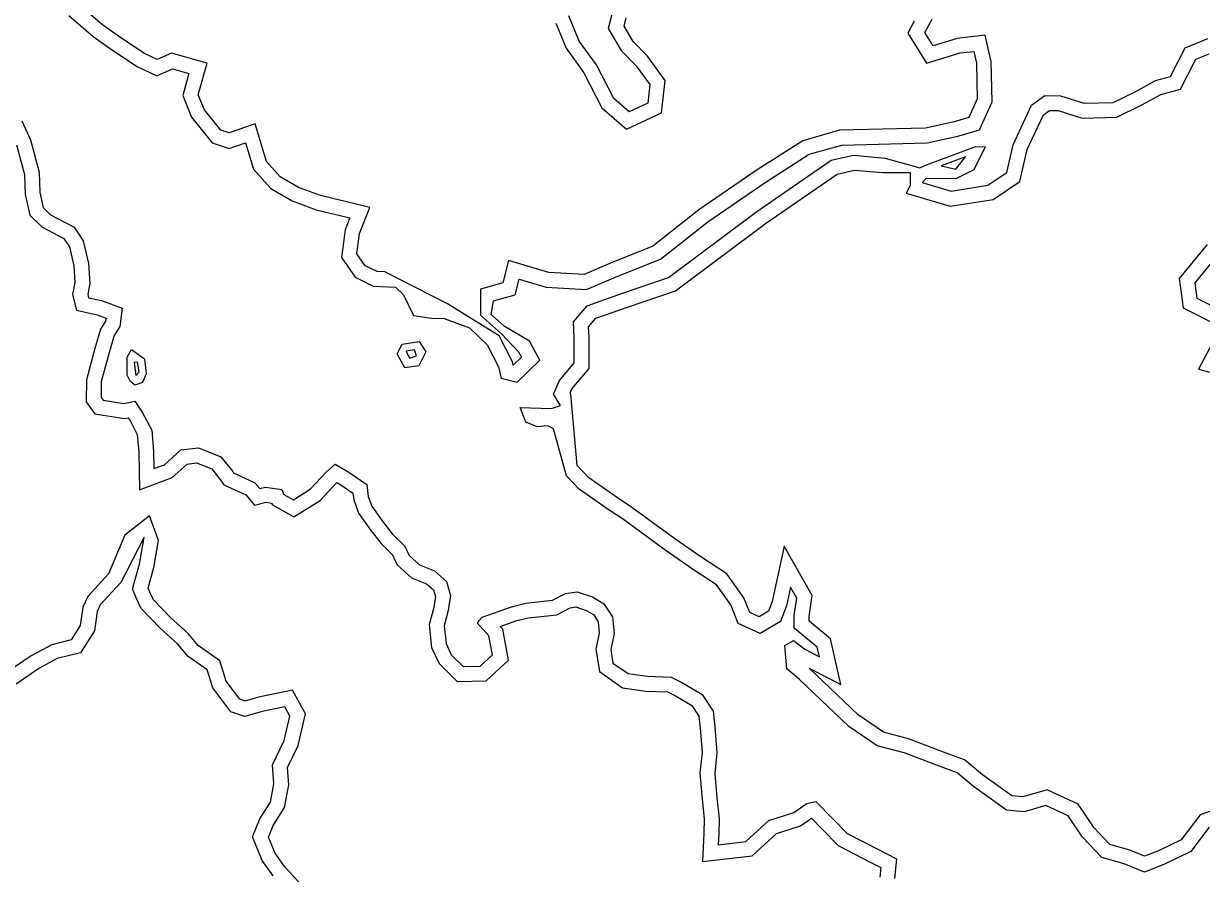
# Model space of a CAD drawing. Extents: x 2160437 to 2172832, y 205694 to 212444.
# Drawn here: x 2165250.2 to 2165488.9, y 209107.4 to 209279.6 of the extents above; entities that cross this region are included whole.
import ezdxf

# ---------------------------------------------------------------- set-up
doc = ezdxf.new("R2010")
doc.units = 0
for name, color, linetype in [('RD_EX_H2O', 7, 'Continuous'), ('RD_EX_VEG_ShrubLine', 7, 'Continuous'), ('RD_EX_VEG_TreeLine', 7, 'Continuous')]:
    doc.layers.add(name, color=color, linetype=linetype)

msp = doc.modelspace()

# ---------------------------------------------------------------- linework, layer by layer
at = {"layer": 'RD_EX_H2O'}
for points in [[(2165259.41, 209281.21), (2165264.34, 209276.97), (2165268.2, 209274.21), (2165273.26, 209270.87), (2165277.23, 209268.97), (2165280.4, 209270.38), (2165283.71, 209269.45), (2165282.45, 209264.97), (2165284.26, 209260.57), (2165288.4, 209255.37), (2165291.87, 209254.28), (2165295.19, 209255.4), (2165296.78, 209250.1), (2165300.31, 209246.17), (2165304.64, 209243.66), (2165309.52, 209241.85), (2165316.32, 209240.19), (2165315.39, 209237.79), (2165314.61, 209232.14), (2165317.42, 209228.16), (2165321.08, 209226.35), (2165325.54, 209226.19), (2165327.16, 209224.6), (2165329.24, 209220.41), (2165332.87, 209219.88), (2165335.44, 209219.83), (2165340.55, 209217.93), (2165344.16, 209214.5), (2165346.44, 209210.04), (2165346.96, 209207.72), (2165350.21, 209206.95), (2165354.8, 209211.36), (2165352.71, 209215.25), (2165347.59, 209218.25), (2165344.96, 209220.6), (2165345.43, 209223.39), (2165349.83, 209224.61), (2165350.62, 209227.81), (2165356.12, 209226.18), (2165364.3, 209225.68), (2165370.3, 209228.24), (2165379.26, 209231.84), (2165388.84, 209239.39), (2165400.49, 209247.4), (2165409.37, 209253.08), (2165415.98, 209254.96), (2165433.3, 209255.39), (2165439.54, 209256.75), (2165443.92, 209258.03), (2165446.45, 209263.72), (2165446.27, 209271.89), (2165445.06, 209277.24), (2165439.35, 209276.55), (2165434.51, 209275.07), (2165432.84, 209277.77), (2165434.28, 209280.49)], [(2165369.58, 209282.22), (2165368.68, 209278.57), (2165371.32, 209274.08), (2165374.32, 209271.02), (2165377.08, 209267.2), (2165376.69, 209263.47), (2165372.91, 209261.7), (2165369.79, 209264.4), (2165366.27, 209271.19), (2165362.78, 209276.01), (2165360.72, 209281.11)], [(2165490.45, 209116.77), (2165486.75, 209111.82), (2165481.26, 209109.18), (2165477.31, 209107.66), (2165473.2, 209109.35), (2165468.72, 209110.61), (2165464.78, 209114.73), (2165461.89, 209119.06), (2165457.37, 209121.16), (2165452.97, 209119.84), (2165449.36, 209120.22), (2165442.66, 209124.97), (2165439.36, 209127.75), (2165436.12, 209128.96), (2165428.62, 209131.8), (2165423.18, 209133.26), (2165417.42, 209137.19), (2165407.44, 209146.71), (2165404.83, 209148.82), (2165404.49, 209153.57), (2165406.21, 209154.57), (2165408.48, 209152.84), (2165411.47, 209151.28), (2165411.02, 209153.25), (2165406.35, 209157.05), (2165406.37, 209159.64), (2165406.88, 209163.14), (2165405.6, 209165.38), (2165404.79, 209161.61), (2165403.61, 209158.45), (2165399.49, 209156.02), (2165395.01, 209158.01), (2165393.52, 209161.8), (2165390.6, 209165.87), (2165385.77, 209169.02), (2165380.42, 209172.72), (2165371.75, 209179.07), (2165368.88, 209180.98), (2165362.81, 209185.22), (2165360.2, 209187.93), (2165357.57, 209197.46), (2165356.43, 209198.05), (2165354.26, 209197.88), (2165351.95, 209198.82), (2165350.81, 209201.78), (2165357.18, 209201.58), (2165359.03, 209202.17), (2165357.57, 209204.5), (2165358.78, 209207.23), (2165361.78, 209210.81), (2165361.79, 209215.94), (2165361.62, 209219.14), (2165364.39, 209222.41), (2165371.56, 209224.95), (2165380.88, 209228.12), (2165398.8, 209241.46), (2165413.83, 209251.87), (2165418.34, 209252.91), (2165424.76, 209252.33), (2165431.84, 209250.36), (2165433.13, 209250.92), (2165443.16, 209254.69), (2165445.06, 209254.57), (2165442.77, 209249.91), (2165439.1, 209248.09), (2165433.09, 209248.17), (2165432.29, 209247.39), (2165438.19, 209245.63), (2165445.57, 209246.8), (2165449.41, 209249.41), (2165450.71, 209255.01), (2165454.47, 209263.06), (2165457.14, 209264.97), (2165460.3, 209264.92), (2165465.09, 209263.43), (2165471.01, 209263.57), (2165475.43, 209265.74), (2165479.53, 209268.01), (2165482.58, 209268.83), (2165485.58, 209274.68), (2165490.14, 209276.56)], [(2165249.84, 209259.86), (2165251.63, 209256.02), (2165253.38, 209249.43), (2165253.51, 209245.33), (2165254.21, 209242.29), (2165255.7, 209240.85), (2165260.48, 209238.32), (2165262.28, 209235.52), (2165263.38, 209230.95), (2165263.64, 209226.92), (2165263.22, 209224.75), (2165263.4, 209224.03), (2165265.99, 209223.43), (2165270.19, 209221.93), (2165269.72, 209218.22), (2165268.54, 209216.39), (2165267.55, 209212.92), (2165265.96, 209207), (2165265.92, 209203.83), (2165266.33, 209203.24), (2165270.54, 209202.59), (2165272.75, 209203.07), (2165274.27, 209200.85)], [(2165491.57, 209231.94), (2165487.52, 209227.02), (2165487.92, 209223.93), (2165493.17, 209221.33)], [(2165274.27, 209200.85), (2165276.18, 209197.18), (2165276.54, 209192.89), (2165276.63, 209189.4), (2165278.75, 209190.18), (2165282.08, 209193.19), (2165285.69, 209193.64), (2165290.19, 209191.82), (2165292.58, 209188.8), (2165292.78, 209188.53), (2165297.07, 209186.53), (2165298.09, 209185.35), (2165299.21, 209185.63), (2165302.54, 209185.15), (2165302.97, 209184.18), (2165304.9, 209183.1), (2165308.37, 209185.28), (2165311.59, 209188.75), (2165313.38, 209190.32), (2165316.13, 209188.65), (2165319.76, 209186.17), (2165320.05, 209183.77), (2165320.76, 209181.77), (2165322.86, 209178.84), (2165324.91, 209176.2), (2165327.44, 209173.72), (2165328.33, 209171.82), (2165330.46, 209169.88), (2165333.47, 209168.67), (2165335.92, 209166.54), (2165336.7, 209163.69), (2165336.27, 209160.66), (2165335.44, 209157.57), (2165335.83, 209153.95), (2165336.88, 209151.71), (2165339.31, 209149.31), (2165342.74, 209149.38), (2165345.22, 209151.68), (2165344.51, 209155.5), (2165342.14, 209158.14), (2165343.11, 209159.3), (2165349.31, 209161.49), (2165352.01, 209162.16), (2165357.36, 209162.73), (2165360.01, 209164.1), (2165362.35, 209164.47), (2165365.48, 209163.44), (2165367.81, 209162.04), (2165369.57, 209159.35), (2165369.89, 209155.98), (2165369.22, 209152.74), (2165369.64, 209150), (2165372.7, 209147.88), (2165376.59, 209147.33), (2165381.41, 209147.14), (2165383.88, 209145.95), (2165387.72, 209143.65), (2165389.94, 209140.26), (2165390.26, 209137.11), (2165390.69, 209131.84), (2165390.25, 209127.67), (2165390.68, 209122.71), (2165391.14, 209118.55), (2165391.06, 209115.41), (2165390.94, 209113.19), (2165396.54, 209113.83), (2165401.22, 209118.12), (2165406.31, 209119.76), (2165408.94, 209121.59), (2165410.74, 209121.97), (2165414.25, 209118.41), (2165417.1, 209115.51), (2165423.15, 209112.36), (2165427.07, 209110.35), (2165426.67, 209106.39)], [(2165300.78, 209106.88), (2165298.54, 209110.01), (2165296.61, 209114.78), (2165298.11, 209118.47), (2165300.25, 209121.84), (2165300.93, 209125.53), (2165300.67, 209129.42), (2165303.02, 209134.32), (2165304.18, 209139.26), (2165303.14, 209141.13), (2165298.54, 209140.18), (2165295.06, 209139.18), (2165292.21, 209140.13), (2165288.59, 209144.97), (2165287.44, 209148.61), (2165283.57, 209151.37), (2165281.42, 209153.88), (2165277.89, 209157.08), (2165274.03, 209161.07), (2165273.02, 209163.2), (2165272.3, 209165.06), (2165273.69, 209170.03), (2165274.64, 209175.52), (2165269.92, 209166.34), (2165265.74, 209161.84), (2165265.13, 209160.48), (2165264.57, 209156.55), (2165261.72, 209152.09), (2165257.02, 209150.91), (2165253.3, 209148.88), (2165248.69, 209145.76)]]:
    msp.add_lwpolyline(points, dxfattribs=at)
for points in [[(2165326.94, 209214.61), (2165330.37, 209215.18), (2165331.73, 209213.03), (2165330.32, 209210.25), (2165327.44, 209209.8), (2165325.88, 209212.63)], [(2165271.17, 209208.31), (2165271.18, 209211.99), (2165272.05, 209213.55), (2165274.74, 209211.63), (2165275.03, 209208.6), (2165274.31, 209206.87), (2165272.77, 209206.28), (2165271.84, 209207.15)]]:
    msp.add_lwpolyline(points, close=True, dxfattribs=at)
at = {"layer": 'RD_EX_VEG_ShrubLine'}
for points in [[(2165248.81, 209255), (2165250.4, 209248.99), (2165250.53, 209244.94), (2165251.49, 209240.75), (2165253.93, 209238.4), (2165258.39, 209236.04), (2165259.49, 209234.33), (2165260.41, 209230.5), (2165260.63, 209227.12), (2165260.15, 209224.66), (2165260.94, 209221.53), (2165265.14, 209220.54), (2165266.92, 209219.91), (2165266.83, 209219.27), (2165265.78, 209217.64), (2165264.66, 209213.72), (2165262.96, 209207.41), (2165262.91, 209202.91), (2165264.62, 209200.47), (2165270.63, 209199.55), (2165271.41, 209199.71), (2165271.79, 209199.16), (2165273.24, 209196.33), (2165273.54, 209192.72), (2165273.73, 209185.13), (2165280.33, 209187.57), (2165283.39, 209190.33), (2165285.28, 209190.56), (2165288.33, 209189.33), (2165290.19, 209186.98), (2165290.81, 209186.14), (2165295.22, 209184.09), (2165297.02, 209182), (2165299.36, 209182.58), (2165300.48, 209182.41), (2165300.64, 209182.05), (2165304.98, 209179.61), (2165310.3, 209182.95), (2165313.69, 209186.6), (2165313.7, 209186.61), (2165314.5, 209186.12), (2165316.94, 209184.46), (2165317.11, 209183.08), (2165318.07, 209180.37), (2165320.46, 209177.04), (2165322.67, 209174.2), (2165324.95, 209171.96), (2165325.86, 209170.01), (2165328.84, 209167.29), (2165331.88, 209166.08), (2165333.27, 209164.87), (2165333.65, 209163.5), (2165333.32, 209161.26), (2165332.4, 209157.81), (2165332.9, 209153.13), (2165334.39, 209149.95), (2165338.1, 209146.29), (2165343.95, 209146.4), (2165348.47, 209150.61), (2165347.31, 209156.87), (2165346.81, 209157.43), (2165350.17, 209158.62), (2165352.53, 209159.2), (2165358.23, 209159.81), (2165360.95, 209161.21), (2165362.1, 209161.39), (2165364.23, 209160.69), (2165365.68, 209159.82), (2165366.66, 209158.33), (2165366.86, 209156.15), (2165366.18, 209152.81), (2165366.88, 209148.28), (2165371.57, 209145), (2165376.32, 209144.33), (2165380.67, 209144.16), (2165382.45, 209143.3), (2165385.59, 209141.43), (2165387.03, 209139.23), (2165387.28, 209136.84), (2165387.68, 209131.87), (2165387.23, 209127.7), (2165387.69, 209122.41), (2165388.14, 209118.42), (2165388.06, 209115.53), (2165387.75, 209109.8), (2165397.85, 209110.96), (2165402.76, 209115.46), (2165407.66, 209117.04), (2165409.87, 209118.58), (2165412.11, 209116.31), (2165415.29, 209113.07), (2165421.77, 209109.7), (2165423.88, 209108.62), (2165423.68, 209106.62)], [(2165307.35, 209104.12), (2165303.11, 209108.77), (2165301.18, 209111.47), (2165299.85, 209114.77), (2165300.79, 209117.09), (2165303.09, 209120.72), (2165303.95, 209125.36), (2165303.71, 209128.83), (2165305.87, 209133.32), (2165307.36, 209139.7), (2165304.7, 209144.52), (2165297.83, 209143.09), (2165295.12, 209142.32), (2165294.04, 209142.68), (2165291.29, 209146.36), (2165290, 209150.47), (2165285.61, 209153.6), (2165283.57, 209155.98), (2165279.98, 209159.24), (2165276.53, 209162.8), (2165275.78, 209164.38), (2165275.46, 209165.21), (2165276.63, 209169.37), (2165277.55, 209174.86), (2165275.73, 209179.82), (2165270.72, 209175.89), (2165267.44, 209168.08), (2165263.2, 209163.52), (2165262.22, 209161.32), (2165261.69, 209157.62), (2165259.84, 209154.71), (2165255.92, 209153.73), (2165251.74, 209151.45), (2165246.86, 209148.14)]]:
    msp.add_lwpolyline(points, dxfattribs=at)
for points in [[(2165441.09, 209252.58), (2165436.14, 209250.76), (2165439.1, 209250.07)], [(2165329.44, 209213.44), (2165327.71, 209213.2), (2165328.44, 209211.75), (2165329.81, 209212.27)], [(2165272.59, 209210.92), (2165272.97, 209208.24), (2165273.63, 209209.01), (2165273.31, 209210.98)]]:
    msp.add_lwpolyline(points, close=True, dxfattribs=at)
at = {"layer": 'RD_EX_VEG_TreeLine'}
for points in [[(2165430.66, 209280.06), (2165429.39, 209277.65), (2165433.17, 209271.52), (2165439.97, 209273.61), (2165442.73, 209273.94), (2165443.27, 209271.52), (2165443.44, 209264.32), (2165441.75, 209260.52), (2165438.8, 209259.66), (2165432.94, 209258.38), (2165415.52, 209257.95), (2165408.13, 209255.84), (2165398.83, 209249.9), (2165387.06, 209241.81), (2165377.74, 209234.46), (2165369.15, 209231.01), (2165363.78, 209228.72), (2165356.64, 209229.15), (2165348.45, 209231.58), (2165347.34, 209227.03), (2165342.79, 209225.77), (2165342.81, 209220.47), (2165347.04, 209216.7), (2165350.47, 209213.08), (2165351.08, 209211.95), (2165349.44, 209210.38), (2165349.29, 209211.06), (2165346.6, 209216.33), (2165336.09, 209222.78), (2165323.41, 209229.27), (2165321.83, 209229.33), (2165319.43, 209230.51), (2165317.74, 209232.9), (2165318.31, 209237.03), (2165320.36, 209242.29), (2165310.4, 209244.72), (2165305.92, 209246.38), (2165302.22, 209248.53), (2165299.46, 209251.61), (2165297.16, 209259.23), (2165291.84, 209257.44), (2165290.18, 209257.96), (2165286.87, 209262.11), (2165285.62, 209265.16), (2165287.42, 209271.53), (2165280.17, 209273.56), (2165277.27, 209272.27), (2165274.74, 209273.49), (2165269.9, 209276.68), (2165266.19, 209279.33), (2165261.57, 209283.31)], [(2165358.08, 209279.64), (2165360.13, 209274.55), (2165363.71, 209269.61), (2165367.39, 209262.51), (2165372.41, 209258.16), (2165379.5, 209261.47), (2165380.18, 209268.03), (2165376.62, 209272.96), (2165373.72, 209275.92), (2165371.89, 209279.04), (2165372.3, 209280.71)], [(2165501.22, 209123.74), (2165488.59, 209119.29), (2165484.79, 209114.21), (2165480.06, 209111.93), (2165477.35, 209110.89), (2165474.18, 209112.19), (2165470.32, 209113.28), (2165467.13, 209116.61), (2165463.91, 209121.42), (2165457.6, 209124.36), (2165452.68, 209122.89), (2165450.46, 209123.12), (2165444.5, 209127.34), (2165440.89, 209130.38), (2165437.18, 209131.77), (2165429.54, 209134.66), (2165424.45, 209136.03), (2165419.32, 209139.53), (2165409.42, 209148.96), (2165415.81, 209145.64), (2165413.72, 209154.92), (2165409.36, 209158.47), (2165409.37, 209159.41), (2165409.99, 209163.72), (2165404.33, 209173.72), (2165401.9, 209162.45), (2165401.17, 209160.5), (2165399.29, 209159.39), (2165397.35, 209160.25), (2165396.17, 209163.25), (2165392.71, 209168.08), (2165387.45, 209171.51), (2165382.16, 209175.16), (2165373.47, 209181.53), (2165370.57, 209183.46), (2165364.77, 209187.52), (2165362.36, 209190.01), (2165361.13, 209204.46), (2165360.96, 209204.74), (2165361.35, 209205.63), (2165364.78, 209209.71), (2165364.79, 209216.01), (2165364.68, 209218.11), (2165366.16, 209219.85), (2165372.55, 209222.11), (2165382.29, 209225.43), (2165400.55, 209239.03), (2165415.07, 209249.07), (2165418.55, 209249.88), (2165424.22, 209249.36), (2165429.88, 209249.39), (2165429.84, 209246.77), (2165429.05, 209245.22), (2165437.98, 209242.56), (2165446.7, 209243.94), (2165452.06, 209247.59), (2165453.56, 209254.02), (2165456.86, 209261.08), (2165458.08, 209261.95), (2165459.82, 209261.93), (2165464.67, 209260.42), (2165471.74, 209260.59), (2165476.82, 209263.08), (2165480.66, 209265.21), (2165484.64, 209266.29), (2165487.74, 209272.32), (2165490.45, 209273.44)], [(2165490.03, 209234.78), (2165484.38, 209227.92), (2165485.15, 209221.96), (2165491.88, 209218.62)], [(2165491.68, 209215.89), (2165488.25, 209209.57), (2165498.29, 209206.9)]]:
    msp.add_lwpolyline(points, dxfattribs=at)

doc.saveas('drawing.dxf')
